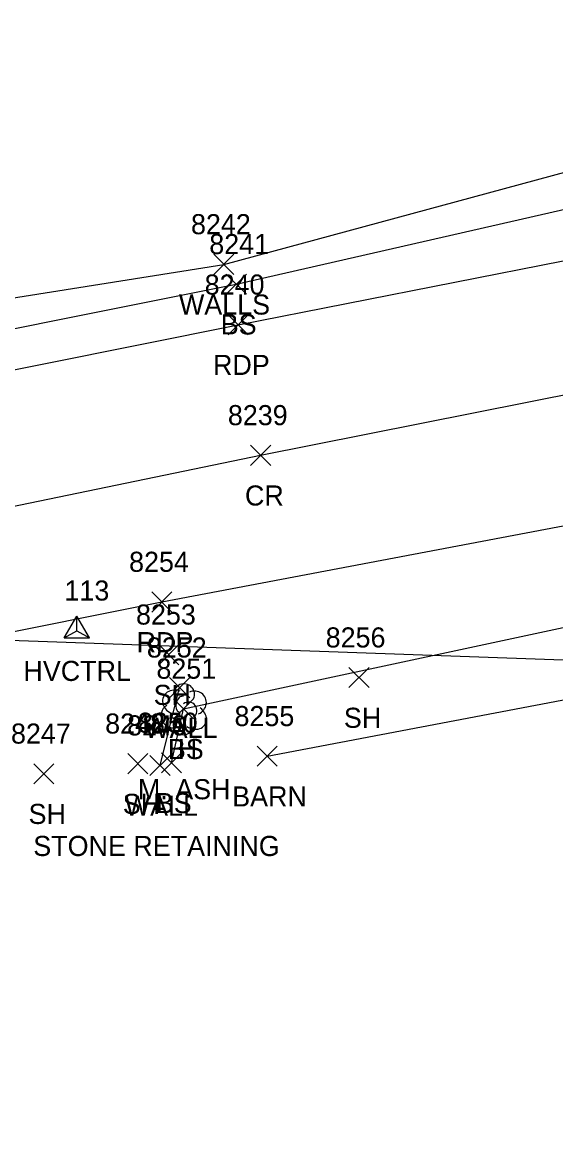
# Model space of a CAD drawing. Extents: x 1611797 to 1633212, y 298978 to 305475.
# Drawn here: x 1627110.5 to 1627163.6, y 304059.7 to 304171.1 of the extents above; entities that cross this region are included whole.
import ezdxf

# ---------------------------------------------------------------- set-up
doc = ezdxf.new("R2010")
doc.units = 0
for name, color, linetype in [('C_A', 7, 'Continuous'), ('C_I', 7, 'Continuous'), ('CPSM', 7, 'Continuous'), ('L_A', 7, 'Continuous'), ('L_C', 7, 'Continuous'), ('L_I', 7, 'Continuous'), ('L_TIC', 7, 'Continuous'), ('LBC', 7, 'Continuous'), ('LELB', 7, 'Continuous'), ('LTD', 7, 'Continuous'), ('LW', 7, 'Continuous'), ('LWS', 7, 'Continuous'), ('P_A', 7, 'Continuous'), ('P_I', 7, 'Continuous'), ('P_TIC', 7, 'Continuous'), ('PET', 7, 'Continuous'), ('PRC', 7, 'Continuous'), ('UCO', 7, 'Continuous')]:
    doc.layers.add(name, color=color, linetype=linetype)

msp = doc.modelspace()

# ---------------------------------------------------------------- linework, layer by layer
at = {"layer": 'CPSM'}
for p, q in [((1627114.68, 304109.79), (1627115.93, 304111.95)), ((1627117.18, 304109.79), (1627115.93, 304111.95)), ((1627115.93, 304110.51), (1627115.93, 304111.95)), ((1627114.68, 304109.79), (1627115.93, 304110.51)), ((1627114.68, 304109.79), (1627117.18, 304109.79)), ((1627115.93, 304110.51), (1627115.93, 304110.51)), ((1627115.93, 304110.51), (1627117.18, 304109.79))]:
    msp.add_line(p, q, dxfattribs=at)
at = {"layer": 'L_TIC'}
for points in [[(1627129.55, 304145.98), (1627131.55, 304147.98)], [(1627131.55, 304145.98), (1627129.55, 304147.98)], [(1627130.8, 304144), (1627132.8, 304146)], [(1627132.8, 304144), (1627130.8, 304146)], [(1627124.08, 304107.12), (1627126.08, 304109.12)], [(1627126.08, 304107.12), (1627124.08, 304109.12)], [(1627143.01, 304104.84), (1627145.01, 304106.84)], [(1627145.01, 304104.84), (1627143.01, 304106.84)], [(1627125.16, 304103.84), (1627127.16, 304105.84)], [(1627127.16, 304103.84), (1627125.16, 304105.84)], [(1627125.55, 304101.73), (1627127.55, 304103.73)], [(1627127.55, 304101.73), (1627125.55, 304103.73)], [(1627133.88, 304097.01), (1627135.88, 304099.01)], [(1627135.88, 304097.01), (1627133.88, 304099.01)], [(1627111.64, 304095.27), (1627113.64, 304097.27)], [(1627113.64, 304095.27), (1627111.64, 304097.27)], [(1627121.01, 304096.27), (1627123.01, 304098.27)], [(1627123.01, 304096.27), (1627121.01, 304098.27)], [(1627123.21, 304096.08), (1627125.21, 304098.08)], [(1627125.21, 304096.08), (1627123.21, 304098.08)], [(1627124.34, 304096.35), (1627126.34, 304098.35)], [(1627126.34, 304096.35), (1627124.34, 304098.35)]]:
    msp.add_lwpolyline(points, dxfattribs=at)
at = {"layer": 'LBC'}
msp.add_lwpolyline([(1627134.88, 304098.01), (1627168.91, 304104.5)], dxfattribs=at)
at = {"layer": 'LELB'}
for points in [[(1627008.45, 304126.94), (1627038.9, 304129.07), (1627092.5, 304137.14), (1627131.8, 304145), (1627170.9, 304153.95)], [(1627125.34, 304097.35), (1627126.55, 304102.73), (1627223.9, 304123.62)]]:
    msp.add_lwpolyline(points, dxfattribs=at)
at = {"layer": 'LTD'}
msp.add_line((1627126.55, 304102.73), (1627126.55, 304102.73), dxfattribs=at)
msp.add_line((1627126.55, 304102.73), (1627126.55, 304102.73), dxfattribs=at)
msp.add_arc((1627126.59, 304104.17), 1.05, 335.5272, 180.9563, dxfattribs=at)
for centre, major_axis, ratio, start_param, end_param in [((1627125.75, 304103.4), (1.21, -0.51), 0.895232, 1.570796, 4.712389), ((1627126.34, 304103.19), (-0.208, -0.792), 0.645439, 3.141593, 6.283185), ((1627127.59, 304103.32), (-1.14, -0.48), 0.949671, 1.570796, 4.712389), ((1627125.46, 304102.02), (0.58, -1.04), 0.959034, 3.141593, 6.283185), ((1627127.05, 304102.57), (-0.5, 0.667), 0.989748, 3.141593, 6.283185), ((1627126.09, 304101.98), (-0.625, -0.083), 0.423636, 0, 3.141593), ((1627127.55, 304101.9), (-1.09, 0.79), 0.841452, 1.570796, 4.712389), ((1627126.55, 304101.23), (0.26, 1.06), 0.942809, 1.570796, 4.712389)]:
    msp.add_ellipse(centre, major_axis=major_axis, ratio=ratio, start_param=start_param, end_param=end_param, dxfattribs=at)
at = {"layer": 'LW'}
msp.add_lwpolyline([(1627124.21, 304097.08), (1627126.16, 304104.84)], dxfattribs=at)
at = {"layer": 'LWS'}
msp.add_lwpolyline([(1627008.67, 304128.72), (1627038.01, 304132.98), (1627093.52, 304141.08), (1627130.55, 304146.98), (1627174.04, 304158.73)], dxfattribs=at)
at = {"layer": 'P_TIC'}
for points in [[(1627130.99, 304139.97), (1627132.99, 304141.97)], [(1627132.99, 304139.97), (1627130.99, 304141.97)], [(1627133.22, 304126.97), (1627135.22, 304128.97)], [(1627135.22, 304126.97), (1627133.22, 304128.97)], [(1627123.39, 304112.37), (1627125.39, 304114.37)], [(1627125.39, 304112.37), (1627123.39, 304114.37)]]:
    msp.add_lwpolyline(points, dxfattribs=at)
at = {"layer": 'PET'}
for points in [[(1626422.36, 304092.84), (1626452.38, 304090.28), (1626453.21, 304090.13), (1626494.11, 304087.64), (1626521.93, 304086.28), (1626564.69, 304085.58), (1626615.54, 304085.22), (1626659.76, 304086.64), (1626709.96, 304089.06), (1626758.34, 304091.64), (1626806.31, 304094.34), (1626855.04, 304098.3), (1626923.44, 304106.26), (1626951.21, 304110.07), (1626969.86, 304113.2), (1626993.76, 304116.64), (1627006.46, 304118.33), (1627039.46, 304123.73), (1627092.78, 304133.08), (1627131.99, 304140.97), (1627175.11, 304149.46), (1627222.32, 304158.79), (1627238.87, 304161.57), (1627283.53, 304171.07)], [(1626446.72, 304063.67), (1626475.87, 304062), (1626520.68, 304060.44), (1626563.8, 304060.02), (1626614.17, 304059.74), (1626665.08, 304061.02), (1626710.69, 304062.75), (1626758.81, 304065.32), (1626804.98, 304068.2), (1626856.57, 304072.49), (1626925.27, 304080.38), (1626969.42, 304086.72), (1626989.59, 304089.61), (1627011.24, 304092.89), (1627043.71, 304098.34), (1627079.12, 304104.5), (1627105.31, 304109.58), (1627124.39, 304113.37), (1627185.68, 304125), (1627188.56, 304124.83), (1627228.43, 304133.78), (1627254.61, 304139.52), (1627277.47, 304143.8)]]:
    msp.add_lwpolyline(points, dxfattribs=at)
at = {"layer": 'PRC'}
msp.add_lwpolyline([(1626435.35, 304077.38), (1626453.26, 304076.13), (1626493.85, 304073.88), (1626497.65, 304073.84), (1626520.61, 304073.01), (1626564.48, 304072.31), (1626614.67, 304072.34), (1626661.66, 304073.19), (1626710.51, 304075.26), (1626758.46, 304077.58), (1626805.35, 304080.48), (1626855.63, 304084.98), (1626924.65, 304092.69), (1626963.91, 304098.24), (1627010.17, 304105.61), (1627041.6, 304110.61), (1627093.94, 304119.66), (1627134.22, 304127.97), (1627176.76, 304136.44), (1627224.97, 304146.23), (1627250.94, 304151.35), (1627286.78, 304158.21)], dxfattribs=at)
at = {"layer": 'UCO'}
msp.add_lwpolyline([(1626973, 304114.4), (1627176.45, 304107.19)], dxfattribs=at)

# ---------------------------------------------------------------- texts
at = {"layer": 'C_A'}
msp.add_text('HVCTRL', height=2, dxfattribs=at).set_placement((1627110.62, 304105.51))
at = {"layer": 'C_I'}
msp.add_text('113', height=2, dxfattribs=at).set_placement((1627114.7, 304113.51))
at = {"layer": 'L_A'}
for s, p in [('WALLS', (1627126.09, 304141.98)), ('BS', (1627130.25, 304140)), ('SH', (1627123.57, 304103.12)), ('SH', (1627142.5, 304100.84)), ('WALL', (1627122.64, 304099.84)), ('BS', (1627124.99, 304097.73)), ('H', (1627125.98, 304097.73)), ('SH', (1627120.5, 304092.27)), ('WALL', (1627120.7, 304092.08)), ('BS', (1627123.79, 304092.35)), ('BARN', (1627131.39, 304093.01)), ('SH', (1627111.13, 304091.27))]:
    msp.add_text(s, height=2, dxfattribs=at).set_placement(p)
at = {"layer": 'L_C'}
for s, p in [('M. ASH', (1627122.01, 304093.73)), ('STONE RETAINING', (1627111.6, 304088.08))]:
    msp.add_text(s, height=2, dxfattribs=at).set_placement(p)
at = {"layer": 'L_I'}
for s, p in [('8242', (1627127.29, 304149.98)), ('8241', (1627129.11, 304148)), ('8253', (1627121.82, 304111.12)), ('8256', (1627140.69, 304108.84)), ('8252', (1627122.9, 304107.84)), ('8251', (1627123.85, 304105.73)), ('8251', (1627123.85, 304105.73)), ('8255', (1627131.62, 304101.01)), ('8248', (1627118.75, 304100.27)), ('8249', (1627120.94, 304100.08)), ('8250', (1627122, 304100.35)), ('8247', (1627109.38, 304099.27))]:
    msp.add_text(s, height=2, dxfattribs=at).set_placement(p)
at = {"layer": 'P_A'}
for s, p in [('RDP', (1627129.48, 304135.97)), ('CR', (1627132.66, 304122.97)), ('RDP', (1627121.88, 304108.37))]:
    msp.add_text(s, height=2, dxfattribs=at).set_placement(p)
at = {"layer": 'P_I'}
for s, p in [('8240', (1627128.65, 304143.97)), ('8239', (1627130.96, 304130.97)), ('8254', (1627121.13, 304116.37))]:
    msp.add_text(s, height=2, dxfattribs=at).set_placement(p)

doc.saveas('drawing.dxf')
